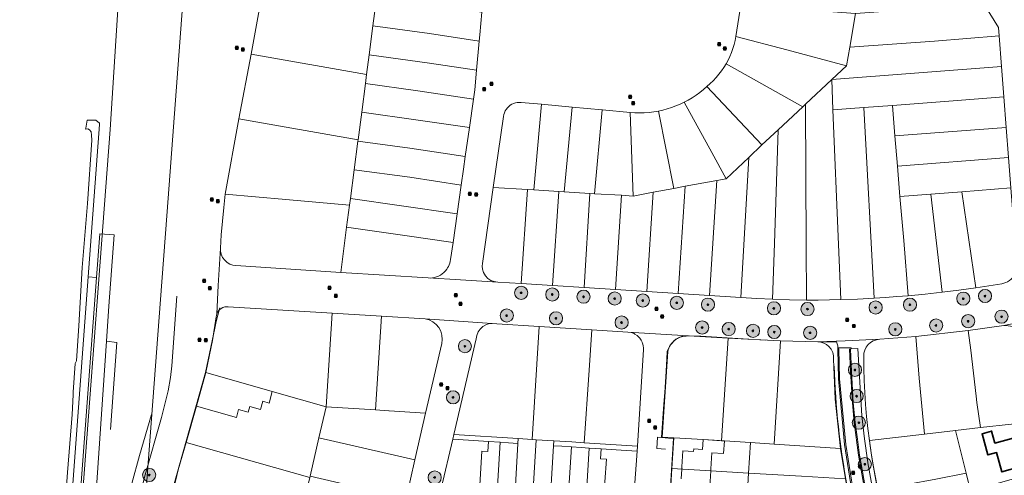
# Model space of a CAD drawing. Header units: metres. Extents: x 163628 to 167676, y 402708 to 405373.
# Tile 279 of 656: x 166052 to 166351, y 404444 to 404582. Entities that reach past the tile are written whole.
import ezdxf

# ---------------------------------------------------------------- set-up
doc = ezdxf.new("R2010")
doc.units = ezdxf.units.M
doc.layers.get('0').update_dxf_attribs({"lineweight": 25})
for name, color, linetype, lineweight in [('X-CA190022.004-UO-BGT_Ondergrond$0$GE_314_WGDRijbaanLokaleweg_Vlak_GEM', 253, 'Continuous', 9), ('X-CA190022.004-UO-BGT_Ondergrond$0$GE_316_WGDFietspad_Vlak_GEM', 253, 'Continuous', 9), ('X-CA190022.004-UO-BGT_Ondergrond$0$GE_317_WGDVoetpad_Vlak_GEM', 253, 'Continuous', 9), ('X-CA190022.004-UO-BGT_Ondergrond$0$GE_363_OWGBerm_openverharding_Vlak_GEM', 253, 'Continuous', 9), ('X-CA190022.004-UO-BGT_Ondergrond$0$GE_367_OWGBerm_groenvoorziening_grasenk_GEM', 253, 'Continuous', 9), ('X-CA190022.004-UO-BGT_Ondergrond$0$GE_401_OTDErf_Vlak_GEM', 253, 'Continuous', 9), ('X-CA190022.004-UO-BGT_Ondergrond$0$GE_601_PNDgrondvlakpand_Vlak_MV_GEM', 34, 'Continuous', 35), ('X-CA190022.004-UO-KAD_Percelen$0$B-WE-KG-GRENS_PERCEEL-GV', 150, 'Continuous', 9), ('X-CA190022.004-UO-WHM_Riolering gemeente_NLCS$0$B-WE-RI-PUT-S', 214, 'Continuous', 15)]:
    doc.layers.add(name, color=color, linetype=linetype, lineweight=lineweight)
doc.layers.add('X-CA190022.004-UO-DWM_Beplanting$0$B-WE-GR-BOOM-S AFKOMSTIG UIT BOMENBESTAND GEMEENTE', color=252, linetype='Continuous')
doc.layers.add('X-CA190022.004-UO-DWM_Beplanting$0$N-GV-GR-GRAS-A-200', color=7, linetype='Continuous')

# ---------------------------------------------------------------- blocks, each defined once
blk = doc.blocks.new('X-CA190022.004-UO-WHM_Riolering gemeente_NLCS$0$B-SRI-PUT_BETON-SO')
blk.add_line((-1.4, -1.4), (1.4, 1.4))
at = {"lineweight": -3, "flags": 128}
blk.add_lwpolyline([(2, -2), (2, 2), (-2, 2), (-2, -2)], close=True, dxfattribs=at)
at = {"lineweight": -3}
blk.add_circle((0, 0), 2, dxfattribs=at)
blk = doc.blocks.new('X-CA190022.004-UO-DWM_Beplanting$0$SGR-BOOM_01-SO')
at = {"linetype": 'ByBlock', "lineweight": 18}
h = blk.add_hatch(color=0, dxfattribs=at)
h.dxf.hatch_style = 1
edge = h.paths.add_edge_path()
edge.add_arc((0, 0), 0.25, 0, 360)
at = {"color": 0, "linetype": 'ByBlock', "lineweight": 18}
for radius in [2, 0.25]:
    blk.add_circle((0, 0), radius, dxfattribs=at)
blk = doc.blocks.new('X-CA190022.004-UO-DWM_Beplanting$0$IMGEOBoom')
at = {"transparency": 33554457}
h = blk.add_hatch(color=256, dxfattribs=at)
h.dxf.hatch_style = 1
edge = h.paths.add_edge_path()
edge.add_arc((0, 0), 100, 0, 360)
edge = h.paths.add_edge_path(flags=17)
edge.add_arc((0, 0), 12.5, 0, 360)
h = blk.add_hatch()
h.set_pattern_fill('ANGLE', color=256)
h.set_pattern_definition([(0, (0, 0), (0, 6.985), [5.08, -1.905]), (90, (0, 0), (-6.985, 4e-16), [5.08, -1.905])])
edge = h.paths.add_edge_path(flags=17)
edge.add_arc((0, 0), 12.5, 0, 360)
at = {"layer": 'X-CA190022.004-UO-DWM_Beplanting$0$N-GV-GR-GRAS-A-200'}
h = blk.add_hatch(color=256, dxfattribs=at)
h.dxf.hatch_style = 1
edge = h.paths.add_edge_path(flags=17)
edge.add_arc((0, 0), 12.5, 0, 360)
at = {"xscale": 50, "yscale": 50, "zscale": 50}
blk.add_blockref('X-CA190022.004-UO-DWM_Beplanting$0$SGR-BOOM_01-SO', (0, 0), dxfattribs=at)

msp = doc.modelspace()

# ---------------------------------------------------------------- linework, layer by layer
at = {"layer": 'X-CA190022.004-UO-BGT_Ondergrond$0$GE_314_WGDRijbaanLokaleweg_Vlak_GEM', "flags": 128}
for points in [[(166061.91, 404248.725), (166062.289, 404252.339), (166062.291, 404252.363), (166062.541, 404255.663), (166062.844, 404259.665), (166062.971, 404261.286), (166074.777, 404428.355), (166078.622, 404484.382), (166081.742, 404484.036), (166079.863, 404457.655)], [(166318.84, 404393.444), (166316.767, 404398.555), (166316.786, 404398.624), (166316.765, 404399.166), (166316.411, 404400.077), (166311.157, 404415.733), (166308.468, 404425.046), (166306.408, 404433.714), (166305.189, 404439.748), (166302.994, 404453.105), (166301.16, 404472.997), (166300.903, 404482.065), (166300.806, 404482.058), (166300.632, 404482.046), (166300.629, 404482.373), (166304.624, 404482.448), (166304.637, 404482.061), (166304.411, 404482.049), (166304.114, 404482.033), (166304.412, 404475.289)], [(166304.795, 404439.676), (166302.595, 404453.068), (166300.761, 404472.973), (166300.632, 404482.046), (166300.806, 404482.058), (166300.903, 404482.065), (166301.16, 404472.997)], [(166313.371, 404419.298), (166311.957, 404424.8), (166310.292, 404431.655), (166308.957, 404437.923), (166306.867, 404449.848), (166305.591, 404459.735), (166305.007, 404465.685), (166304.412, 404475.289), (166304.114, 404482.033), (166304.411, 404482.049), (166304.418, 404481.95), (166304.711, 404475.305), (166305.306, 404465.709), (166305.889, 404459.769), (166306.547, 404454.664), (166307.163, 404449.893), (166307.636, 404447.193), (166308.851, 404440.263), (166309.251, 404437.98), (166310.217, 404433.446), (166310.585, 404431.721)], [(166301.16, 404472.997), (166302.994, 404453.105), (166305.189, 404439.748)], [(166304.412, 404475.289), (166305.007, 404465.685), (166305.591, 404459.735), (166306.867, 404449.848), (166308.957, 404437.923), (166310.292, 404431.655), (166311.957, 404424.8), (166313.371, 404419.298)]]:
    msp.add_lwpolyline(points, dxfattribs=at)
at = {"layer": 'X-CA190022.004-UO-BGT_Ondergrond$0$GE_316_WGDFietspad_Vlak_GEM', "flags": 128}
for points in [[(166075.628, 404503.696), (166064.121, 404349.42), (166059.351, 404260.516), (166056.828, 404260.514), (166060.741, 404334.52), (166061.621, 404349.51), (166073.104, 404503.948), (166075.628, 404503.696)], [(166070.443, 404195.894), (166070.564, 404197.932), (166071.459, 404213.018), (166071.598, 404213.014), (166071.729, 404215.425), (166067.806, 404215.613), (166067.882, 404219.616), (166071.766, 404219.445), (166069.766, 404244.814), (166069.748, 404246.123), (166070.197, 404253.142), (166079.32, 404379.987), (166080.691, 404399.32), (166081.749, 404413.606), (166082.353, 404418.46), (166083.735, 404428.252), (166083.743, 404428.311), (166084.969, 404435.071), (166086.373, 404441.228), (166088.687, 404449.748), (166092.273, 404462.195)], [(166095.349, 404461.265), (166090.353, 404443.885), (166088.164, 404435.201), (166087.051, 404429.237), (166085.64, 404418.953), (166084.415, 404408.365), (166083.669, 404398.696), (166077.879, 404316.839), (166077.408, 404310.965), (166075.251, 404280.054), (166075.239, 404279.921), (166074.195, 404264.976), (166074.056, 404262.991), (166073.22, 404251.02), (166073.642, 404250.993), (166073.297, 404246.028), (166075.145, 404222.841)]]:
    msp.add_lwpolyline(points, dxfattribs=at)
at = {"layer": 'X-CA190022.004-UO-BGT_Ondergrond$0$GE_317_WGDVoetpad_Vlak_GEM', "flags": 128}
for points in [[(166340.398, 404356.882), (166342.237, 404357.845), (166339.938, 404362.577), (166336.784, 404369.15), (166333.293, 404376.443), (166330.243, 404382.77), (166326.57, 404390.707), (166323.866, 404397.102), (166321.002, 404404.524), (166318.581, 404411.353), (166316.039, 404419.323), (166314.249, 404426.118), (166314.216, 404426.251), (166312.367, 404433.888), (166312.343, 404433.984), (166310.92, 404440.814), (166309.718, 404447.569), (166309.715, 404447.592), (166308.652, 404454.828), (166307.852, 404461.734), (166306.688, 404482.173), (166304.637, 404482.061), (166304.624, 404482.448)], [(166248.288, 404451.714), (166245.655, 404451.886), (166245.876, 404455.272), (166247.121, 404455.191), (166249.252, 404455.041), (166250.746, 404454.936), (166248.27, 404416.167), (166248.174, 404414.658), (166248.155, 404414.364), (166245.681, 404375.613), (166245.589, 404374.177)]]:
    msp.add_lwpolyline(points, dxfattribs=at)
at = {"layer": 'X-CA190022.004-UO-BGT_Ondergrond$0$GE_317_WGDVoetpad_Vlak_GEM'}
msp.add_arc((166541.983, 404485.318), 233.874, 187.48323, 198.84978, dxfattribs=at)
at = {"layer": 'X-CA190022.004-UO-BGT_Ondergrond$0$GE_363_OWGBerm_openverharding_Vlak_GEM', "flags": 128}
for points in [[(166295.609, 404484.152), (166300.25, 404484.188), (166300.622, 404482.996), (166300.629, 404482.373), (166300.632, 404482.046), (166300.761, 404472.973), (166302.595, 404453.068), (166304.795, 404439.676)], [(166101.872, 404450.886), (166099.009, 404440.399), (166098.764, 404439.336), (166096.719, 404430.458), (166096.009, 404426.216), (166095.271, 404421.804), (166094.863, 404419.366), (166093.279, 404405.44), (166092.985, 404400.861), (166092.31, 404389.749), (166090.719, 404363.597), (166088.914, 404333.91), (166088.72, 404330.721)]]:
    msp.add_lwpolyline(points, dxfattribs=at)
at = {"layer": 'X-CA190022.004-UO-BGT_Ondergrond$0$GE_363_OWGBerm_openverharding_Vlak_GEM', "extrusion": (0, 0, -1)}
msp.add_arc((-166538.343, 404484.528), 238.986, 340.53321, 358.16406, dxfattribs=at)
at = {"layer": 'X-CA190022.004-UO-BGT_Ondergrond$0$GE_367_OWGBerm_groenvoorziening_grasenk_GEM', "flags": 128}
for points in [[(166065.826, 404430.979), (166066.836, 404444.624), (166068.28, 404462.153), (166068.584, 404468.149), (166068.558, 404468.908), (166069.182, 404477.634), (166069.532, 404478.483), (166070.254, 404489.065), (166071.314, 404506.754), (166072.912, 404526.15), (166074.204, 404545.426), (166074.13, 404546.871), (166073.949, 404547.963), (166073.442, 404548.574), (166072.94, 404548.841), (166072.317, 404548.732), (166072.369, 404549.047), (166072.768, 404551.479), (166075.416, 404551.5), (166076.568, 404550.546), (166076.538, 404550.14), (166073.104, 404503.948)], [(166074.777, 404428.355), (166062.971, 404261.286), (166062.844, 404259.665), (166062.627, 404259.688), (166061.531, 404258.369), (166061.108, 404253.787), (166058.62, 404254.128), (166059.527, 404260.516), (166059.351, 404260.516), (166064.121, 404349.42), (166075.628, 404503.696), (166076.616, 404516.941), (166080.944, 404516.653), (166079.357, 404495.083), (166078.622, 404484.382), (166074.777, 404428.355)], [(166073.104, 404503.948), (166061.621, 404349.51)], [(166085.553, 404323.978), (166077.879, 404316.839), (166083.669, 404398.696), (166084.415, 404408.365), (166085.64, 404418.953), (166087.051, 404429.237), (166088.164, 404435.201), (166090.353, 404443.885), (166095.349, 404461.265), (166097.345, 404469.404), (166098.085, 404473.446), (166098.435, 404476.897), (166099.989, 404498.057)]]:
    msp.add_lwpolyline(points, dxfattribs=at)
at = {"layer": 'X-CA190022.004-UO-BGT_Ondergrond$0$GE_401_OTDErf_Vlak_GEM', "flags": 128}
for points in [[(166088.72, 404330.721), (166088.914, 404333.91), (166090.719, 404363.597), (166092.31, 404389.749), (166092.985, 404400.861), (166093.279, 404405.44), (166094.863, 404419.366), (166095.271, 404421.804), (166096.009, 404426.216), (166096.719, 404430.458), (166098.764, 404439.336), (166099.009, 404440.399), (166101.872, 404450.886), (166108.694, 404474.963), (166111.518, 404488.386), (166111.929, 404490.341), (166112.974, 404494.244), (166113.045, 404494.509), (166113.06, 404494.558)], [(166248.27, 404416.167), (166250.746, 404454.936), (166249.252, 404455.041), (166247.121, 404455.191), (166247.775, 404465.297), (166248.077, 404468.821), (166248.421, 404473.636), (166248.663, 404479.012), (166248.814, 404481.269), (166249.602, 404483.013), (166249.872, 404483.394), (166251.126, 404484.68), (166251.475, 404484.982), (166253.126, 404485.791), (166253.602, 404485.887), (166255.729, 404486.03), (166259.002, 404485.936), (166271.848, 404485.148), (166278.606, 404484.733)], [(166348.774, 404450.623), (166346.165, 404449.904), (166344.386, 404456.359), (166347.285, 404457.158), (166348.294, 404453.496), (166353.809, 404455.015), (166358.629, 404456.343), (166361.009, 404447.704), (166356.189, 404446.376), (166350.385, 404444.777), (166348.774, 404450.623)], [(166261.743, 404440.225), (166262.047, 404445.075), (166262.087, 404445.716), (166262.389, 404450.535), (166265.946, 404450.312), (166266.187, 404454.158), (166264.692, 404454.252), (166259.702, 404454.56), (166259.518, 404451.586), (166256.853, 404451.751), (166256.802, 404450.923), (166253.571, 404451.122), (166253.271, 404446.261), (166253.231, 404445.62), (166253.051, 404442.697)]]:
    msp.add_lwpolyline(points, dxfattribs=at)
at = {"layer": 'X-CA190022.004-UO-BGT_Ondergrond$0$GE_401_OTDErf_Vlak_GEM'}
msp.add_arc((166538.343, 404484.528), 238.986, 181.83594, 199.46679, dxfattribs=at)
at = {"layer": 'X-CA190022.004-UO-BGT_Ondergrond$0$GE_401_OTDErf_Vlak_GEM', "extrusion": (0, 0, -1)}
msp.add_arc((-166541.983, 404485.318), 233.874, 341.15022, 352.51677, dxfattribs=at)
at = {"layer": 'X-CA190022.004-UO-BGT_Ondergrond$0$GE_601_PNDgrondvlakpand_Vlak_MV_GEM', "flags": 128}
msp.add_lwpolyline([(166358.629, 404456.343), (166361.009, 404447.704), (166356.189, 404446.376), (166350.385, 404444.777), (166348.774, 404450.623), (166346.165, 404449.904), (166344.386, 404456.359), (166347.285, 404457.158), (166348.294, 404453.496), (166353.809, 404455.015), (166358.629, 404456.343)], dxfattribs=at)
at = {"layer": 'X-CA190022.004-UO-KAD_Percelen$0$B-WE-KG-GRENS_PERCEEL-GV', "flags": 128}
for points in [[(166083.423, 404605.685), (166079.81, 404548.66), (166071.33, 404437.58), (166062.93, 404316.87), (166055.06, 404223.18), (166054.39, 404215.25), (166053.62, 404206.68), (166053.5, 404205.3), (166056.806, 404204.255), (166066.118, 404208.179), (166075.539, 404212.149), (166076.061, 404220.716), (166076.276, 404224.242), (166081.847, 404315.587), (166083.756, 404346.89), (166095.421, 404502.444), (166097.021, 404523.778), (166103.894, 404615.789)], [(166103.894, 404615.789), (166097.021, 404523.778), (166095.421, 404502.444), (166083.756, 404346.89)], [(166047.01, 404222.75), (166055.06, 404223.18), (166062.93, 404316.87), (166071.33, 404437.58), (166079.81, 404548.66), (166083.423, 404605.685)], [(166344.962, 404586.735), (166349.394, 404579.586), (166349.591, 404577.007), (166350.302, 404567.718), (166351.002, 404558.576), (166351.721, 404549.197)], [(166097.32, 404432.558), (166100.415, 404445.365), (166102.803, 404453.694), (166105.924, 404464.734), (166108.795, 404474.892), (166110.773, 404484.623), (166111.943, 404491.762), (166111.996, 404492.226), (166112.116, 404492.677), (166112.531, 404501.359), (166113.221, 404512.604), (166113.495, 404516.72), (166113.828, 404520.832), (166114.221, 404524.938), (166114.673, 404529.038), (166118.859, 404551.862), (166122.508, 404571.467), (166125.188, 404585.973)], [(166192.582, 404584.197), (166191.951, 404577.342), (166191.77, 404575.366), (166190.972, 404566.656), (166190.427, 404560.699), (166190.024, 404557.875), (166188.783, 404549.182), (166187.542, 404540.484), (166186.987, 404536.597), (166186.293, 404531.72), (166185.062, 404523.076), (166183.825, 404514.39), (166183.084, 404509.186), (166182.984, 404508.629), (166182.836, 404508.084), (166182.641, 404507.553), (166182.401, 404507.042), (166182.18, 404506.653), (166181.933, 404506.282), (166181.506, 404505.748), (166181.027, 404505.262), (166180.525, 404504.849), (166179.986, 404504.489), (166179.413, 404504.184), (166178.813, 404503.939), (166178.19, 404503.754), (166177.553, 404503.633), (166176.907, 404503.576), (166176.259, 404503.585), (166186.062, 404503.005), (166197.37, 404502.336), (166196.296, 404502.486), (166195.283, 404502.873), (166194.381, 404503.475), (166193.636, 404504.263), (166193.078, 404505.208), (166192.749, 404506.255), (166192.661, 404507.129), (166192.733, 404508.006), (166196.021, 404531.074), (166199.094, 404552.588), (166199.21, 404553.159), (166199.392, 404553.713), (166199.638, 404554.242), (166199.944, 404554.739), (166200.306, 404555.196), (166200.719, 404555.608), (166201.177, 404555.968), (166201.674, 404556.273), (166202.204, 404556.517), (166202.758, 404556.697), (166203.33, 404556.812), (166203.911, 404556.859), (166204.494, 404556.837), (166210.712, 404556.26), (166219.931, 404555.404), (166229.127, 404554.552), (166229.189, 404554.546), (166237.553, 404553.771), (166238.991, 404553.667), (166240.431, 404553.632), (166241.872, 404553.668), (166243.31, 404553.774), (166244.741, 404553.949), (166246.161, 404554.193), (166247.513, 404554.492), (166248.849, 404554.854), (166250.167, 404555.278), (166251.463, 404555.763), (166252.736, 404556.308), (166253.982, 404556.911), (166255.227, 404557.56), (166256.438, 404558.269), (166257.613, 404559.038), (166258.749, 404559.863), (166259.842, 404560.744), (166260.891, 404561.677), (166261.865, 404562.528), (166262.793, 404563.428), (166263.674, 404564.374), (166264.505, 404565.364), (166265.285, 404566.396), (166266.01, 404567.467), (166266.679, 404568.573), (166267.286, 404569.678), (166267.834, 404570.813), (166268.32, 404571.977), (166268.744, 404573.164), (166269.104, 404574.372), (166269.398, 404575.598), (166269.627, 404576.838), (166271.204, 404586.459)], [(166351.559, 404502.172), (166350.96, 404501.968), (166350.34, 404501.835), (166346.416, 404501.193), (166342.484, 404500.596), (166337.358, 404499.884), (166332.223, 404499.248), (166327.111, 404498.689), (166321.991, 404498.208), (166318.542, 404497.926), (166315.09, 404497.68), (166311.636, 404497.47), (166306.592, 404497.212), (166301.544, 404497.032), (166298.067, 404496.953), (166294.588, 404496.911), (166291.11, 404496.907), (166285.94, 404496.986), (166280.759, 404497.139), (166275.983, 404497.413), (166271.193, 404497.683), (166261.694, 404498.286), (166252.121, 404498.894), (166242.63, 404499.497), (166233.08, 404500.103), (166223.569, 404500.703), (166214.039, 404501.305), (166204.499, 404501.895), (166197.37, 404502.336), (166186.062, 404503.005), (166176.259, 404503.585), (166149.722, 404505.291), (166117.95, 404507.356), (166116.999, 404507.501), (166116.094, 404507.826), (166115.267, 404508.317), (166114.55, 404508.958), (166113.894, 404509.843), (166113.448, 404510.852), (166113.256, 404511.717), (166113.221, 404512.604), (166112.531, 404501.359), (166112.116, 404492.677), (166112.334, 404493.177), (166112.634, 404493.634), (166113.005, 404494.035), (166113.439, 404494.369), (166113.997, 404494.657), (166114.6, 404494.834), (166115.062, 404494.889), (166115.528, 404494.878), (166147.093, 404492.928), (166162.075, 404492.002), (166175.325, 404491.183), (166197.098, 404489.692), (166209.953, 404488.881), (166225.956, 404487.878), (166236.877, 404487.194), (166255.324, 404486.03), (166267.276, 404485.292), (166283.157, 404484.501), (166294.549, 404484.201), (166302.832, 404484.553), (166313.307, 404484.999), (166324.253, 404485.813), (166340.207, 404487.628), (166350.968, 404489.146), (166370.633, 404493.1)], [(166180.258, 404439.781), (166183.739, 404454.685), (166184.071, 404456.107), (166190.842, 404485.107), (166191.017, 404486.189), (166191.425, 404487.208), (166192.044, 404488.113), (166192.847, 404488.862), (166193.811, 404489.425), (166194.877, 404489.761), (166197.098, 404489.692), (166175.325, 404491.183), (166176.546, 404490.86), (166177.677, 404490.298), (166178.67, 404489.517), (166179.486, 404488.553), (166180.088, 404487.439), (166180.453, 404486.227), (166180.563, 404484.966), (166180.416, 404483.709), (166175.431, 404462.6), (166172.236, 404448.447), (166169.59, 404436.726)], [(166370.633, 404493.1), (166350.968, 404489.146), (166351.655, 404489.17)], [(166249.925, 404440.684), (166250.25, 404445.805), (166250.841, 404455.127), (166247.299, 404455.354), (166248.998, 404481.293), (166249.138, 404481.811), (166249.325, 404482.315), (166249.555, 404482.8), (166249.827, 404483.264), (166250.138, 404483.701), (166250.488, 404484.11), (166250.872, 404484.486), (166251.288, 404484.828), (166251.506, 404484.983), (166251.731, 404485.13), (166251.962, 404485.266), (166252.2, 404485.393), (166252.69, 404485.613), (166253.198, 404485.789), (166253.348, 404485.831), (166253.499, 404485.87), (166253.651, 404485.904), (166253.805, 404485.936), (166254.561, 404486.03), (166255.324, 404486.03), (166236.877, 404487.194), (166237.845, 404487.042), (166238.453, 404486.82), (166238.766, 404486.706), (166238.903, 404486.637), (166239.038, 404486.564), (166239.724, 404486.101), (166240.326, 404485.533), (166240.421, 404485.422), (166240.513, 404485.309), (166240.725, 404484.998), (166240.912, 404484.723), (166241.227, 404484.088), (166241.25, 404484.029), (166241.317, 404483.851), (166241.518, 404483.084), (166241.596, 404482.295), (166241.596, 404482.2), (166241.596, 404482.106), (166241.593, 404482.012), (166241.589, 404481.919), (166239.757, 404452.595), (166239.663, 404451.098), (166238.912, 404440.065)], [(166312.001, 404443.026), (166311.346, 404446.776), (166310.753, 404450.536), (166310.221, 404454.305), (166309.74, 404457.931), (166309.337, 404461.567), (166309.012, 404465.21), (166308.765, 404468.86), (166308.596, 404472.513), (166308.505, 404476.17), (166308.492, 404479.828), (166308.538, 404480.792), (166308.772, 404481.73), (166309.184, 404482.604), (166309.76, 404483.381), (166310.503, 404484.049), (166311.366, 404484.555), (166312.313, 404484.875), (166313.307, 404484.999), (166302.832, 404484.553), (166294.549, 404484.201), (166295.48, 404484.099), (166296.375, 404483.821), (166297.199, 404483.376), (166297.923, 404482.781), (166298.575, 404481.969), (166299.04, 404481.037), (166299.294, 404480.027), (166299.327, 404478.986), (166299.819, 404466.843), (166301.45, 404451.909), (166302.963, 404442.655)]]:
    msp.add_lwpolyline(points, dxfattribs=at)
for points in [[(166122.508, 404571.467), (166157.579, 404565.295), (166158.354, 404571.283), (166159.49, 404580.056), (166160.464, 404587.58), (166126.457, 404593.642), (166125.844, 404589.803), (166125.188, 404585.973)], [(166191.77, 404575.366), (166191.951, 404577.342), (166192.582, 404584.197), (166179.183, 404586.227), (166160.615, 404588.75), (166160.464, 404587.58), (166159.49, 404580.056), (166176.655, 404577.7)], [(166305.956, 404583.796), (166304.216, 404573.62), (166329.908, 404575.467), (166349.591, 404577.007), (166349.394, 404579.586), (166344.962, 404586.735), (166329.147, 404585.546), (166325.925, 404585.304), (166315.818, 404584.544)], [(166286.676, 404585.281), (166271.204, 404586.459), (166269.627, 404576.838), (166285.082, 404572.807), (166303.244, 404567.975), (166304.216, 404573.62), (166305.956, 404583.796), (166296.36, 404584.544)], [(166191.77, 404575.366), (166176.655, 404577.7), (166159.49, 404580.056), (166158.354, 404571.283), (166176.671, 404568.794), (166190.972, 404566.656)], [(166298.739, 404563.773), (166303.244, 404567.975), (166285.082, 404572.807), (166269.627, 404576.838), (166269.398, 404575.598), (166269.104, 404574.372), (166268.744, 404573.164), (166268.32, 404571.977), (166267.834, 404570.813), (166267.286, 404569.678), (166266.679, 404568.573), (166289.951, 404555.527), (166290.766, 404556.305)], [(166303.244, 404567.975), (166298.739, 404563.773), (166350.302, 404567.718), (166349.591, 404577.007), (166329.908, 404575.467), (166304.216, 404573.62)], [(166118.859, 404551.862), (166155.019, 404545.522), (166156.095, 404553.835), (166157.226, 404562.569), (166157.579, 404565.295), (166122.508, 404571.467)], [(166157.226, 404562.569), (166173.16, 404560.393), (166190.024, 404557.875), (166190.427, 404560.699), (166190.972, 404566.656), (166176.671, 404568.794), (166158.354, 404571.283), (166157.579, 404565.295)], [(166266.679, 404568.573), (166266.01, 404567.467), (166265.285, 404566.396), (166264.505, 404565.364), (166263.674, 404564.374), (166262.793, 404563.428), (166261.865, 404562.528), (166260.891, 404561.677), (166277.575, 404543.928), (166282.464, 404548.51), (166289.951, 404555.527)], [(166298.739, 404563.773), (166299.086, 404554.571), (166308.475, 404555.275), (166317.173, 404555.931), (166334.32, 404557.251), (166351.002, 404558.576), (166350.302, 404567.718)], [(166298.739, 404563.773), (166290.766, 404556.305), (166291.015, 404513.673), (166291.11, 404496.907), (166294.588, 404496.911), (166298.067, 404496.953), (166301.544, 404497.032), (166300.81, 404513.755), (166299.086, 404554.571)], [(166156.095, 404553.835), (166173.198, 404551.497), (166188.783, 404549.182), (166190.024, 404557.875), (166173.16, 404560.393), (166157.226, 404562.569)], [(166260.891, 404561.677), (166259.842, 404560.744), (166258.749, 404559.863), (166257.613, 404559.038), (166256.438, 404558.269), (166255.227, 404557.56), (166253.982, 404556.911), (166262.323, 404541.604), (166266.675, 404533.709), (166273.568, 404540.173), (166277.575, 404543.928)], [(166210.712, 404556.26), (166204.494, 404556.837), (166203.911, 404556.859), (166203.33, 404556.812), (166202.758, 404556.697), (166202.204, 404556.517), (166201.674, 404556.273), (166201.177, 404555.968), (166200.719, 404555.608), (166200.306, 404555.196), (166199.944, 404554.739), (166199.638, 404554.242), (166199.392, 404553.713), (166199.21, 404553.159), (166199.094, 404552.588), (166196.021, 404531.074), (166206.404, 404530.428), (166208.326, 404530.309)], [(166263.885, 404533.19), (166266.675, 404533.709), (166262.323, 404541.604), (166253.982, 404556.911), (166252.736, 404556.308), (166251.463, 404555.763), (166250.167, 404555.278), (166248.849, 404554.854), (166247.513, 404554.492), (166246.161, 404554.193), (166250.831, 404530.758), (166254.222, 404531.394)], [(166317.173, 404555.931), (166317.94, 404546.68), (166351.721, 404549.197), (166351.002, 404558.576), (166334.32, 404557.251)], [(166188.783, 404549.182), (166173.198, 404551.497), (166156.095, 404553.835), (166155.019, 404545.522), (166154.965, 404545.111), (166170.679, 404542.958), (166187.542, 404540.484)], [(166210.712, 404556.26), (166208.326, 404530.309), (166215.881, 404529.839), (166217.535, 404529.731), (166219.931, 404555.404)], [(166229.127, 404554.552), (166219.931, 404555.404), (166217.535, 404529.731), (166225.383, 404529.248), (166226.788, 404529.161)], [(166237.553, 404553.771), (166229.189, 404554.546), (166229.127, 404554.552), (166226.788, 404529.161), (166234.9, 404528.662), (166238.483, 404528.441)], [(166237.553, 404553.771), (166238.483, 404528.441), (166244.516, 404529.573), (166250.831, 404530.758), (166246.161, 404554.193), (166244.741, 404553.949), (166243.31, 404553.774), (166241.872, 404553.668), (166240.431, 404553.632), (166238.991, 404553.667)], [(166291.11, 404496.907), (166291.015, 404513.673), (166290.766, 404556.305), (166289.951, 404555.527), (166282.464, 404548.51), (166281.349, 404514.023), (166280.759, 404497.139), (166285.94, 404496.986)], [(166308.475, 404555.275), (166299.086, 404554.571), (166300.81, 404513.755), (166301.544, 404497.032), (166306.592, 404497.212), (166311.636, 404497.47)], [(166319.459, 404528.262), (166318.701, 404537.454), (166317.94, 404546.68), (166317.173, 404555.931), (166308.475, 404555.275), (166311.636, 404497.47), (166315.09, 404497.68), (166318.542, 404497.926), (166321.991, 404498.208), (166320.608, 404514.961)], [(166154.965, 404545.111), (166155.019, 404545.522), (166118.859, 404551.862), (166114.673, 404529.038), (166133.053, 404527.382), (166152.416, 404525.647), (166152.681, 404527.668), (166153.823, 404536.39)], [(166280.759, 404497.139), (166281.349, 404514.023), (166282.464, 404548.51), (166277.575, 404543.928), (166273.568, 404540.173), (166271.193, 404497.683), (166275.983, 404497.413)], [(166351.721, 404549.197), (166317.94, 404546.68), (166318.701, 404537.454), (166352.414, 404540.137)], [(166186.293, 404531.72), (166186.987, 404536.597), (166187.542, 404540.484), (166170.679, 404542.958), (166154.965, 404545.111), (166153.823, 404536.39), (166170.73, 404534.158)], [(166271.193, 404497.683), (166273.568, 404540.173), (166266.675, 404533.709), (166263.885, 404533.19), (166261.694, 404498.286)], [(166318.701, 404537.454), (166319.459, 404528.262), (166328.824, 404528.987), (166338.242, 404529.725), (166353.122, 404530.892), (166352.414, 404540.137)], [(166185.062, 404523.076), (166186.293, 404531.72), (166170.73, 404534.158), (166153.823, 404536.39), (166152.681, 404527.668), (166168.194, 404525.508)], [(166261.694, 404498.286), (166263.885, 404533.19), (166254.222, 404531.394), (166252.121, 404498.894)], [(166192.733, 404508.006), (166192.661, 404507.129), (166192.749, 404506.255), (166193.078, 404505.208), (166193.636, 404504.263), (166194.381, 404503.475), (166195.283, 404502.873), (166196.296, 404502.486), (166197.37, 404502.336), (166204.499, 404501.895), (166206.404, 404530.428), (166196.021, 404531.074)], [(166214.039, 404501.305), (166215.881, 404529.839), (166208.326, 404530.309), (166206.404, 404530.428), (166204.499, 404501.895)], [(166214.039, 404501.305), (166223.569, 404500.703), (166225.383, 404529.248), (166217.535, 404529.731), (166215.881, 404529.839)], [(166242.63, 404499.497), (166252.121, 404498.894), (166254.222, 404531.394), (166250.831, 404530.758), (166244.516, 404529.573)], [(166338.242, 404529.725), (166342.484, 404500.596), (166346.416, 404501.193), (166350.34, 404501.835), (166350.96, 404501.968), (166351.559, 404502.172), (166352.131, 404502.445), (166352.667, 404502.783), (166353.16, 404503.181), (166353.603, 404503.634), (166353.99, 404504.136), (166354.316, 404504.679), (166354.576, 404505.257), (166354.767, 404505.862), (166354.886, 404506.484), (166354.932, 404507.116), (166354.903, 404507.749), (166353.122, 404530.892)], [(166149.722, 404505.291), (166151.532, 404518.966), (166152.416, 404525.647), (166133.053, 404527.382), (166114.673, 404529.038), (166114.221, 404524.938), (166113.828, 404520.832), (166113.495, 404516.72), (166113.221, 404512.604), (166113.256, 404511.717), (166113.448, 404510.852), (166113.894, 404509.843), (166114.55, 404508.958), (166115.267, 404508.317), (166116.094, 404507.826), (166116.999, 404507.501), (166117.95, 404507.356)], [(166185.062, 404523.076), (166168.194, 404525.508), (166152.681, 404527.668), (166152.416, 404525.647), (166151.532, 404518.966), (166169.199, 404516.454), (166183.825, 404514.39)], [(166234.9, 404528.662), (166226.788, 404529.161), (166225.383, 404529.248), (166223.569, 404500.703), (166233.08, 404500.103)], [(166233.08, 404500.103), (166242.63, 404499.497), (166244.516, 404529.573), (166238.483, 404528.441), (166234.9, 404528.662)], [(166328.824, 404528.987), (166319.459, 404528.262), (166320.608, 404514.961), (166321.991, 404498.208), (166327.111, 404498.689), (166332.223, 404499.248)], [(166338.242, 404529.725), (166328.824, 404528.987), (166332.223, 404499.248), (166337.358, 404499.884), (166342.484, 404500.596)], [(166183.084, 404509.186), (166183.825, 404514.39), (166169.199, 404516.454), (166151.532, 404518.966), (166149.722, 404505.291), (166176.259, 404503.585), (166176.907, 404503.576), (166177.553, 404503.633), (166178.19, 404503.754), (166178.813, 404503.939), (166179.413, 404504.184), (166179.986, 404504.489), (166180.525, 404504.849), (166181.027, 404505.262), (166181.506, 404505.748), (166181.933, 404506.282), (166182.18, 404506.653), (166182.401, 404507.042), (166182.641, 404507.553), (166182.836, 404508.084), (166182.984, 404508.629)], [(166112.116, 404492.677), (166111.996, 404492.226), (166111.943, 404491.762), (166110.773, 404484.623), (166108.795, 404474.892), (166120.41, 404471.615), (166120.808, 404471.482), (166128.969, 404469.153), (166145.316, 404464.489), (166147.093, 404492.928), (166115.528, 404494.878), (166115.062, 404494.889), (166114.6, 404494.834), (166113.997, 404494.657), (166113.439, 404494.369), (166113.005, 404494.035), (166112.634, 404493.634), (166112.334, 404493.177)], [(166145.316, 404464.489), (166160.272, 404463.589), (166162.075, 404492.002), (166147.093, 404492.928)], [(166175.325, 404491.183), (166162.075, 404492.002), (166160.272, 404463.589), (166164.366, 404463.295), (166164.471, 404463.264), (166175.431, 404462.6), (166180.416, 404483.709), (166180.563, 404484.966), (166180.453, 404486.227), (166180.088, 404487.439), (166179.486, 404488.553), (166178.67, 404489.517), (166177.677, 404490.298), (166176.546, 404490.86)], [(166184.071, 404456.107), (166203.609, 404454.875), (166207.825, 404454.609), (166209.953, 404488.881), (166197.098, 404489.692), (166194.877, 404489.761), (166193.811, 404489.425), (166192.847, 404488.862), (166192.044, 404488.113), (166191.425, 404487.208), (166191.017, 404486.189), (166190.842, 404485.107)], [(166225.956, 404487.878), (166209.953, 404488.881), (166207.825, 404454.609), (166209.02, 404454.534), (166214.431, 404454.193), (166219.843, 404453.851), (166223.661, 404453.61), (166225.142, 404475.606)], [(166362.709, 404460.237), (166361.704, 404464.364), (166360.761, 404468.506), (166359.882, 404472.662), (166359.066, 404476.83), (166358.313, 404481.011), (166357.624, 404485.202), (166357.315, 404485.816), (166356.943, 404486.395), (166356.514, 404486.933), (166356.032, 404487.423), (166355.502, 404487.861), (166354.929, 404488.242), (166354.32, 404488.562), (166353.681, 404488.817), (166353.019, 404489.004), (166352.342, 404489.122), (166351.655, 404489.17), (166350.968, 404489.146), (166340.207, 404487.628), (166340.92, 404481.671), (166342.568, 404467.737), (166342.8, 404465.852), (166343.868, 404458.239)], [(166236.877, 404487.194), (166225.956, 404487.878), (166225.142, 404475.606), (166223.661, 404453.61), (166239.757, 404452.595), (166241.589, 404481.919), (166241.593, 404482.012), (166241.596, 404482.106), (166241.596, 404482.2), (166241.596, 404482.295), (166241.518, 404483.084), (166241.317, 404483.851), (166241.25, 404484.029), (166241.227, 404484.088), (166240.912, 404484.723), (166240.725, 404484.998), (166240.513, 404485.309), (166240.421, 404485.422), (166240.326, 404485.533), (166239.724, 404486.101), (166239.038, 404486.564), (166238.903, 404486.637), (166238.766, 404486.706), (166238.453, 404486.82), (166237.845, 404487.042)], [(166250.841, 404455.127), (166259.702, 404454.56), (166265.259, 404454.216), (166267.276, 404485.292), (166255.324, 404486.03), (166254.561, 404486.03), (166253.805, 404485.936), (166253.651, 404485.904), (166253.499, 404485.87), (166253.348, 404485.831), (166253.198, 404485.789), (166252.69, 404485.613), (166252.2, 404485.393), (166251.962, 404485.266), (166251.731, 404485.13), (166251.506, 404484.983), (166251.288, 404484.828), (166250.872, 404484.486), (166250.488, 404484.11), (166250.138, 404483.701), (166249.827, 404483.264), (166249.555, 404482.8), (166249.325, 404482.315), (166249.138, 404481.811), (166248.998, 404481.293), (166247.299, 404455.354)], [(166281.234, 404453.198), (166283.157, 404484.501), (166267.276, 404485.292), (166265.259, 404454.216), (166266.187, 404454.158), (166274.12, 404453.652)], [(166313.307, 404484.999), (166312.313, 404484.875), (166311.366, 404484.555), (166310.503, 404484.049), (166309.76, 404483.381), (166309.184, 404482.604), (166308.772, 404481.73), (166308.538, 404480.792), (166308.492, 404479.828), (166308.505, 404476.17), (166308.596, 404472.513), (166308.765, 404468.86), (166309.012, 404465.21), (166309.337, 404461.567), (166309.74, 404457.931), (166310.221, 404454.305), (166326.951, 404456.24), (166325.288, 404473.201), (166324.253, 404485.813)], [(166340.207, 404487.628), (166324.253, 404485.813), (166325.288, 404473.201), (166326.951, 404456.24), (166336.345, 404457.326), (166343.868, 404458.239), (166342.8, 404465.852), (166342.568, 404467.737), (166340.92, 404481.671)], [(166283.157, 404484.501), (166281.234, 404453.198), (166301.45, 404451.909), (166299.819, 404466.843), (166299.327, 404478.986), (166299.294, 404480.027), (166299.04, 404481.037), (166298.575, 404481.969), (166297.923, 404482.781), (166297.199, 404483.376), (166296.375, 404483.821), (166295.48, 404484.099), (166294.549, 404484.201)], [(166105.924, 404464.734), (166118.064, 404461.295), (166118.76, 404463.749), (166121.668, 404462.924), (166122.156, 404464.646), (166125.38, 404463.731), (166126.068, 404466.201), (166127.997, 404465.664), (166128.969, 404469.153), (166120.808, 404471.482), (166120.41, 404471.615), (166108.795, 404474.892)], [(166145.316, 404464.489), (166128.969, 404469.153), (166127.997, 404465.664), (166126.068, 404466.201), (166125.38, 404463.731), (166122.156, 404464.646), (166121.668, 404462.924), (166118.76, 404463.749), (166118.064, 404461.295), (166105.924, 404464.734), (166102.803, 404453.694), (166140.326, 404443.031), (166140.421, 404443.44), (166143.138, 404455.122)], [(166145.316, 404464.489), (166143.138, 404455.122), (166172.236, 404448.447), (166175.431, 404462.6), (166164.471, 404463.264), (166164.366, 404463.295), (166160.272, 404463.589)], [(166343.868, 404458.239), (166336.345, 404457.326), (166339.562, 404444.39), (166340.913, 404438.955), (166347.824, 404440.945), (166356.081, 404443.25), (166366.652, 404446.127), (166365.302, 404450.82), (166363.987, 404455.524), (166362.709, 404460.237)], [(166169.59, 404436.726), (166172.236, 404448.447), (166143.138, 404455.122), (166140.421, 404443.44)], [(166203.609, 404454.875), (166184.071, 404456.107), (166183.739, 404454.685), (166188.559, 404454.387), (166194.597, 404453.989), (166198.143, 404453.75), (166200.609, 404453.583), (166203.522, 404453.388)], [(166250.841, 404455.127), (166250.25, 404445.805), (166262.047, 404445.075), (166273.537, 404444.349), (166274.12, 404453.652), (166266.187, 404454.158), (166265.259, 404454.216), (166259.702, 404454.56)], [(166310.221, 404454.305), (166310.753, 404450.536), (166311.346, 404446.776), (166312.001, 404443.026), (166312.717, 404439.288), (166330.357, 404442.548), (166339.562, 404444.39), (166336.345, 404457.326), (166326.951, 404456.24)], [(166135.803, 404423.587), (166137.455, 404430.688), (166140.326, 404443.031), (166102.803, 404453.694), (166100.415, 404445.365), (166097.32, 404432.558)], [(166180.12, 404438.749), (166180.127, 404438.081), (166180.208, 404437.418), (166180.364, 404436.768), (166180.591, 404436.139), (166180.886, 404435.54), (166181.247, 404434.977), (166181.669, 404434.459), (166182.146, 404433.991), (166182.672, 404433.579), (166183.241, 404433.229), (166183.846, 404432.944), (166184.479, 404432.729), (166185.131, 404432.586), (166185.796, 404432.517), (166191.462, 404432.159), (166192.141, 404444.175), (166192.588, 404451.034), (166194.394, 404450.915), (166194.597, 404453.989), (166188.559, 404454.387), (166183.739, 404454.685), (166180.258, 404439.781), (166180.166, 404439.268)], [(166196.831, 404431.82), (166198.143, 404453.75), (166194.597, 404453.989), (166194.394, 404450.915), (166192.588, 404451.034), (166192.141, 404444.175), (166191.462, 404432.159)], [(166198.143, 404453.75), (166196.831, 404431.82), (166202.233, 404431.479), (166203.522, 404453.388), (166200.609, 404453.583)], [(166202.233, 404431.479), (166207.619, 404431.139), (166209.02, 404454.534), (166207.825, 404454.609), (166203.609, 404454.875), (166203.522, 404453.388)], [(166207.619, 404431.139), (166213.005, 404430.799), (166214.34, 404452.696), (166214.431, 404454.193), (166209.02, 404454.534)], [(166213.005, 404430.799), (166218.391, 404430.459), (166219.75, 404452.354), (166216.812, 404452.54), (166214.34, 404452.696)], [(166239.757, 404452.595), (166223.661, 404453.61), (166219.843, 404453.851), (166214.431, 404454.193), (166214.34, 404452.696), (166216.812, 404452.54), (166219.75, 404452.354), (166222.698, 404452.169), (166225.182, 404452.012), (166228.813, 404451.783), (166234.859, 404451.401), (166239.663, 404451.098)], [(166219.75, 404452.354), (166218.391, 404430.459), (166223.773, 404430.119), (166225.182, 404452.012), (166222.698, 404452.169)], [(166274.12, 404453.652), (166273.537, 404444.349), (166289.62, 404443.462), (166302.963, 404442.655), (166301.45, 404451.909), (166281.234, 404453.198)], [(166225.182, 404452.012), (166223.773, 404430.119), (166229.162, 404429.778), (166229.933, 404441.753), (166230.395, 404448.598), (166228.619, 404448.71), (166228.813, 404451.783)], [(166228.813, 404451.783), (166228.619, 404448.71), (166230.395, 404448.598), (166229.933, 404441.753), (166229.162, 404429.778), (166235.231, 404429.394), (166236.227, 404429.331), (166236.915, 404440.206), (166238.912, 404440.065), (166239.663, 404451.098), (166234.859, 404451.401)], [(166273.215, 404439.211), (166273.316, 404440.824), (166273.537, 404444.349), (166262.047, 404445.075), (166250.25, 404445.805), (166249.925, 404440.684), (166261.729, 404439.993), (166271.73, 404439.312)], [(166272.986, 404435.517), (166285.545, 404434.607), (166304.665, 404433.439), (166303.944, 404436.656), (166302.963, 404442.655), (166289.62, 404443.462), (166273.537, 404444.349), (166273.316, 404440.824), (166273.215, 404439.211)], [(166343.235, 404431.866), (166340.913, 404438.955), (166339.562, 404444.39), (166330.357, 404442.548), (166312.717, 404439.288), (166313.502, 404435.595), (166314.345, 404431.915), (166315.247, 404428.248), (166316.207, 404424.597), (166328.98, 404428.04)]]:
    msp.add_lwpolyline(points, close=True, dxfattribs=at)

# ---------------------------------------------------------------- block references
at = {"layer": 'X-CA190022.004-UO-DWM_Beplanting$0$B-WE-GR-BOOM-S AFKOMSTIG UIT BOMENBESTAND GEMEENTE', "xscale": 0.02, "yscale": 0.02, "zscale": 0.02}
for p in [(166204.511, 404499.089), (166213.952, 404498.595), (166223.437, 404497.92), (166345.278, 404498.125), (166232.894, 404497.343), (166241.41, 404496.765), (166251.737, 404496.06), (166261.186, 404495.505), (166322.496, 404495.491), (166338.675, 404497.331), (166200.123, 404492.204), (166281.219, 404494.386), (166291.417, 404494.169), (166312.07, 404494.632), (166215.081, 404491.36), (166234.985, 404490.098), (166330.421, 404489.202), (166340.162, 404490.493), (166350.3, 404491.858), (166259.441, 404488.569), (166267.487, 404488.095), (166274.875, 404487.568), (166281.31, 404487.207), (166292.195, 404486.968), (166318.043, 404488.031), (166187.43, 404482.883), (166305.813, 404475.719), (166183.827, 404467.39), (166306.311, 404467.775), (166306.992, 404459.728), (166308.806, 404447.098), (166091.608, 404443.845), (166178.262, 404443.081)]:
    msp.add_blockref('X-CA190022.004-UO-DWM_Beplanting$0$IMGEOBoom', p, dxfattribs=at)
at = {"layer": 'X-CA190022.004-UO-WHM_Riolering gemeente_NLCS$0$B-WE-RI-PUT-S', "xscale": 0.2, "yscale": 0.2, "zscale": 0.2}
for p in [(166264.608, 404574.464), (166118.192, 404573.376), (166120.064, 404572.928), (166266.336, 404573.216), (166195.456, 404562.496), (166193.248, 404560.896), (166237.584, 404558.56), (166238.528, 404556.576), (166110.64, 404527.424), (166112.48, 404526.848), (166188.944, 404529.12), (166190.88, 404528.896), (166108.256, 404502.72), (166110.048, 404500.512), (166146.368, 404500.576), (166148.288, 404498.144), (166184.656, 404498.368), (166186.096, 404495.776), (166245.536, 404494.24), (166247.296, 404491.936), (166303.472, 404490.912), (166305.504, 404489.024), (166106.88, 404484.864), (166108.816, 404484.704), (166180.208, 404471.264), (166182.096, 404470.208), (166243.36, 404460.224), (166245.136, 404458.208), (166307.264, 404446.464), (166305.264, 404444.448)]:
    msp.add_blockref('X-CA190022.004-UO-WHM_Riolering gemeente_NLCS$0$B-SRI-PUT_BETON-SO', p, dxfattribs=at)

doc.saveas('drawing.dxf')
